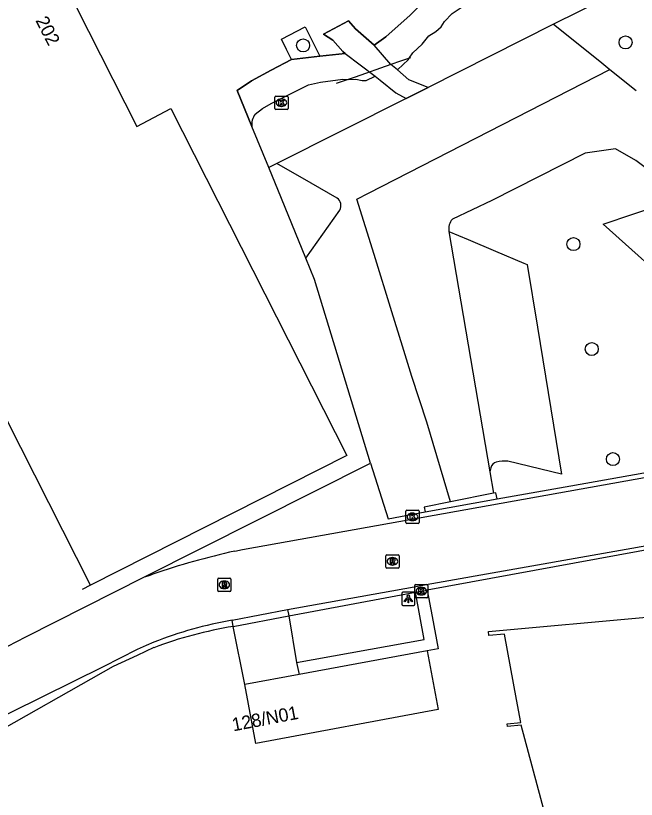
# Model space of a CAD drawing. Extents: x 162880 to 165536, y 384011 to 385179.
# Drawn here: x 163990.8 to 164037.6, y 384395 to 384454 of the extents above; entities that cross this region are included whole.
import ezdxf

# ---------------------------------------------------------------- set-up
doc = ezdxf.new("R2010")
doc.units = 0
for name, color, linetype in [('IMGEO_Boom', 7, 'Continuous'), ('IMGEO_Duiker', 7, 'Continuous'), ('IMGEO_Groenvoorziening', 7, 'Continuous'), ('IMGEO_Hek', 7, 'Continuous'), ('IMGEO_Kolk', 7, 'Continuous'), ('IMGEO_Lichtpunt', 7, 'Continuous'), ('IMGEO_Meer_plas_ven_vijver', 7, 'Continuous'), ('IMGEO_Pand', 7, 'Continuous'), ('IMGEO_Pand_nummerreeks', 7, 'Continuous'), ('IMGEO_Parkeervlak_open', 7, 'Continuous'), ('IMGEO_Rijbaan_lokaal_open', 7, 'Continuous'), ('IMGEO_Rioolput', 7, 'Continuous'), ('IMGEO_Voetpad_gesloten', 7, 'Continuous'), ('IMGEO_Voetpad_open', 7, 'Continuous')]:
    doc.layers.add(name, color=color, linetype=linetype)

msp = doc.modelspace()

# ---------------------------------------------------------------- linework, layer by layer
at = {"layer": 'IMGEO_Boom'}
for centre in [(164012.477, 384451.713), (164036.747, 384451.935), (164032.821, 384436.752), (164034.2, 384428.857), (164035.796, 384420.569)]:
    msp.add_circle(centre, 0.489, dxfattribs=at)
at = {"layer": 'IMGEO_Duiker'}
msp.add_lwpolyline([(164020.559, 384450.784), (164019.817, 384450.525), (164019.093, 384450.273), (164016.396, 384449.332), (164015.878, 384449.151), (164014.974, 384448.836)], dxfattribs=at)
at = {"layer": 'IMGEO_Groenvoorziening'}
msp.add_lwpolyline([(164011.595, 384450.661), (164011.239, 384451.397), (164010.864, 384452.172), (164012.637, 384453.109), (164013.034, 384452.308), (164013.729, 384450.905)], dxfattribs=at)
at = {"layer": 'IMGEO_Hek'}
msp.add_lwpolyline([(163996.474, 384411.072), (163995.851, 384410.754)], dxfattribs=at)
at = {"layer": 'IMGEO_Kolk'}
for p, q in [((164010.342, 384446.974), (164010.342, 384447.826)), ((164010.417, 384447.9), (164011.269, 384447.9)), ((164010.83, 384447.68), (164010.855, 384447.68)), ((164011.343, 384447.826), (164011.343, 384446.974)), ((164011.269, 384446.9), (164010.417, 384446.9)), ((164010.853, 384447.12), (164010.828, 384447.12)), ((164020.206, 384415.795), (164020.206, 384416.647)), ((164020.281, 384416.721), (164021.133, 384416.721)), ((164020.694, 384416.501), (164020.719, 384416.501)), ((164021.207, 384416.647), (164021.207, 384415.795)), ((164021.133, 384415.721), (164020.281, 384415.721)), ((164020.717, 384415.941), (164020.692, 384415.941)), ((164020.875, 384410.207), (164020.875, 384411.059)), ((164020.95, 384411.133), (164021.802, 384411.133)), ((164021.363, 384410.913), (164021.388, 384410.913)), ((164021.876, 384411.059), (164021.876, 384410.207)), ((164021.386, 384410.353), (164021.361, 384410.353)), ((164021.802, 384410.133), (164020.95, 384410.133))]:
    msp.add_line(p, q, dxfattribs=at)
for points in [[(164010.342, 384446.974), (164010.342, 384447.826)], [(164010.417, 384447.9), (164011.269, 384447.9)], [(164010.663, 384447.6), (164010.786, 384447.6), (164010.786, 384447.449), (164010.916, 384447.6), (164011.08, 384447.6), (164010.934, 384447.449), (164011.087, 384447.2), (164010.935, 384447.2), (164010.85, 384447.364), (164010.786, 384447.297), (164010.786, 384447.2), (164010.663, 384447.2), (164010.663, 384447.6)], [(164011.343, 384447.826), (164011.343, 384446.974)], [(164011.269, 384446.9), (164010.417, 384446.9)], [(164020.206, 384415.795), (164020.206, 384416.647)], [(164020.281, 384416.721), (164021.133, 384416.721)], [(164020.527, 384416.421), (164020.65, 384416.421), (164020.65, 384416.27), (164020.78, 384416.421), (164020.944, 384416.421), (164020.798, 384416.27), (164020.951, 384416.021), (164020.799, 384416.021), (164020.714, 384416.185), (164020.65, 384416.118), (164020.65, 384416.021), (164020.527, 384416.021), (164020.527, 384416.421)], [(164021.207, 384416.647), (164021.207, 384415.795)], [(164021.133, 384415.721), (164020.281, 384415.721)], [(164020.875, 384410.207), (164020.875, 384411.059)], [(164020.95, 384411.133), (164021.802, 384411.133)], [(164021.876, 384411.059), (164021.876, 384410.207)], [(164021.196, 384410.833), (164021.319, 384410.833), (164021.319, 384410.682), (164021.449, 384410.833), (164021.613, 384410.833), (164021.467, 384410.682), (164021.62, 384410.433), (164021.468, 384410.433), (164021.383, 384410.597), (164021.319, 384410.53), (164021.319, 384410.433), (164021.196, 384410.433), (164021.196, 384410.833)], [(164021.802, 384410.133), (164020.95, 384410.133)]]:
    msp.add_lwpolyline(points, dxfattribs=at)
for centre, start, end in [((164010.419, 384447.824), 91.55205, 178.44795), ((164010.419, 384447.824), 91.55205, 178.44795), ((164011.267, 384447.824), 1.55205, 88.44795), ((164011.267, 384447.824), 1.55205, 88.44795), ((164010.419, 384446.976), 181.55205, 268.44795), ((164010.419, 384446.976), 181.55205, 268.44795), ((164011.267, 384446.976), 271.55205, 358.44795), ((164011.267, 384446.976), 271.55205, 358.44795), ((164020.283, 384416.645), 91.55205, 178.44795), ((164020.283, 384416.645), 91.55205, 178.44795), ((164021.131, 384416.645), 1.55205, 88.44795), ((164021.131, 384416.645), 1.55205, 88.44795), ((164020.283, 384415.797), 181.55205, 268.44795), ((164020.283, 384415.797), 181.55205, 268.44795), ((164021.131, 384415.797), 271.55205, 358.44795), ((164021.131, 384415.797), 271.55205, 358.44795), ((164020.952, 384411.057), 91.55205, 178.44795), ((164020.952, 384411.057), 91.55205, 178.44795), ((164021.8, 384411.057), 1.55205, 88.44795), ((164021.8, 384411.057), 1.55205, 88.44795), ((164020.952, 384410.209), 181.55205, 268.44795), ((164020.952, 384410.209), 181.55205, 268.44795), ((164021.8, 384410.209), 271.55205, 358.44795), ((164021.8, 384410.209), 271.55205, 358.44795)]:
    msp.add_arc(centre, 0.0765, start, end, dxfattribs=at)
for centre, major_axis, ratio, start_param, end_param in [((164010.829, 384447.4), (-0.387, 0.002), 0.722429, 4.712389, 7.853982), ((164010.854, 384447.4), (-0.39, 0.002), 0.717154, 1.570796, 4.712389), ((164020.693, 384416.221), (-0.387, 0.002), 0.722429, 4.712389, 7.853982), ((164020.718, 384416.221), (-0.39, 0.002), 0.717154, 1.570796, 4.712389), ((164021.362, 384410.633), (-0.387, 0.002), 0.722429, 4.712389, 7.853982), ((164021.387, 384410.633), (-0.39, 0.002), 0.717154, 1.570796, 4.712389)]:
    msp.add_ellipse(centre, major_axis=major_axis, ratio=ratio, start_param=start_param, end_param=end_param, dxfattribs=at)
at = {"layer": 'IMGEO_Lichtpunt'}
for p, q in [((164019.899, 384410.461), (164019.899, 384409.654)), ((164019.899, 384410.461), (164019.899, 384409.654)), ((164020.801, 384410.556), (164019.993, 384410.556)), ((164020.801, 384410.556), (164019.993, 384410.556)), ((164020.895, 384409.654), (164020.895, 384410.461)), ((164020.895, 384409.654), (164020.895, 384410.461)), ((164019.993, 384409.56), (164020.801, 384409.56)), ((164019.993, 384409.56), (164020.801, 384409.56))]:
    msp.add_line(p, q, dxfattribs=at)
for points in [[(164020.273, 384410.125), (164020.312, 384410.097), (164020.124, 384409.835), (164020.086, 384409.862), (164020.273, 384410.125)], [(164020.375, 384410.077), (164020.422, 384410.077), (164020.422, 384409.755), (164020.375, 384409.755), (164020.375, 384410.077)], [(164020.485, 384410.097), (164020.523, 384410.124), (164020.71, 384409.862), (164020.671, 384409.834), (164020.485, 384410.097)]]:
    msp.add_lwpolyline(points, dxfattribs=at)
msp.add_circle((164020.398, 384410.259), 0.0994, dxfattribs=at)
for centre, start, end in [((164019.993, 384410.461), 90, 180), ((164019.993, 384410.461), 90, 180), ((164020.801, 384410.461), 0, 90), ((164020.801, 384410.461), 0, 90), ((164019.993, 384409.654), 180, 270), ((164019.993, 384409.654), 180, 270), ((164020.801, 384409.654), 270, 0), ((164020.801, 384409.654), 270, 360)]:
    msp.add_arc(centre, 0.0946, start, end, dxfattribs=at)
at = {"layer": 'IMGEO_Meer_plas_ven_vijver'}
for points in [[(164035.092, 384455.201), (164031.319, 384453.301)], [(164013.729, 384450.905), (164015.647, 384451.116), (164015.472, 384451.248), (164014.707, 384452.106), (164014.021, 384452.557), (164015.891, 384453.575), (164016.427, 384452.973), (164017.826, 384451.727), (164018.705, 384452.369), (164020.536, 384453.989)], [(164009.891, 384442.516), (164008.623, 384445.603), (164007.507, 384448.32), (164008.584, 384449.045), (164010.064, 384449.84), (164011.595, 384450.661)], [(164011.595, 384450.661), (164013.729, 384450.905)]]:
    msp.add_lwpolyline(points, dxfattribs=at)
at = {"layer": 'IMGEO_Pand'}
for points in [[(163999.958, 384445.605), (164002.532, 384446.952), (164015.762, 384420.846), (163996.474, 384411.072), (163977.607, 384448.31), (163979.962, 384449.503), (163979.27, 384450.868), (163975.845, 384449.132), (163966.643, 384467.293), (163963.116, 384474.229), (163973.271, 384477.585), (163974.218, 384475.787), (163976.745, 384477.064), (163976.016, 384478.459), (163985.081, 384481.372), (163994.351, 384463.076), (163991.784, 384461.77), (163999.958, 384445.605)], [(164030.648, 384393.991), (164028.878, 384400.545), (164027.853, 384400.435), (164027.832, 384400.634), (164028.857, 384400.744), (164028.539, 384402.474), (164027.637, 384407.391), (164026.461, 384407.284), (164026.431, 384407.602), (164038.595, 384408.709), (164038.925, 384406.379), (164039.447, 384403.465), (164041.182, 384396.815), (164043.253, 384391.191)], [(164021.811, 384406.149), (164022.635, 384401.72), (164008.919, 384399.168), (164008.094, 384403.597)], [(164021.811, 384406.149), (164012.183, 384404.358)], [(164012.183, 384404.358), (164008.094, 384403.597)]]:
    msp.add_lwpolyline(points, dxfattribs=at)
at = {"layer": 'IMGEO_Parkeervlak_open'}
for points in [[(164031.319, 384453.301), (164021.885, 384448.553), (164020.241, 384447.725), (164010.504, 384442.824)], [(164031.319, 384453.301), (164034.805, 384450.518), (164035.57, 384449.907)], [(164045.603, 384428.787), (164041.066, 384432.884), (164035.057, 384438.267), (164039.517, 384439.751)], [(164023.458, 384437.702), (164024.91, 384437.092), (164026.963, 384436.23), (164029.099, 384435.333), (164029.337, 384435.233), (164030.115, 384430.495), (164031.931, 384419.43), (164027.895, 384420.416)], [(164017.555, 384420.261), (164013.349, 384434.096), (164012.691, 384435.699)], [(164026.599, 384419.925), (164026.523, 384419.625)]]:
    msp.add_lwpolyline(points, dxfattribs=at)
for centre, radius, start, end in [((164027.208, 384419.743), 0.636, 107.20582, 163.33598), ((164027.684, 384417.374), 3.05, 86.04217, 102.58497)]:
    msp.add_arc(centre, radius, start, end, dxfattribs=at)
at = {"layer": 'IMGEO_Rijbaan_lokaal_open'}
for points in [[(164023.559, 384417.358), (164021.792, 384423.348), (164020.656, 384426.781), (164019.952, 384429.067), (164019.154, 384431.661), (164017.815, 384435.965), (164016.514, 384440.143), (164017.396, 384440.595), (164035.57, 384449.907)], [(164035.57, 384449.907), (164037.555, 384448.323)], [(164039.949, 384441.108), (164039.156, 384441.824), (164037.513, 384443.06), (164035.999, 384443.924), (164033.71, 384443.608), (164026.677, 384440.034), (164023.715, 384438.629)], [(164023.458, 384437.702), (164026.523, 384419.625)], [(164007.341, 384413.643), (164007.908, 384413.755), (164046.862, 384420.743), (164058.972, 384422.832), (164060.807, 384423.081)], [(164027.075, 384417.572), (164032.62, 384418.561), (164039.958, 384419.871), (164047.482, 384421.288), (164052.768, 384422.357)], [(164000.542, 384411.699), (164017.555, 384420.261)], [(164017.555, 384420.261), (164018.881, 384416.086), (164021.665, 384416.596)], [(164026.523, 384419.625), (164026.798, 384418.005)], [(164011.299, 384409.249), (164020.848, 384410.967), (164021.733, 384411.121), (164040.901, 384414.528), (164064.04, 384418.678)], [(164064.62, 384418.336), (164040.968, 384414.225), (164021.81, 384410.711)], [(164026.798, 384418.005), (164023.559, 384417.358)], [(164027.075, 384417.572), (164026.981, 384418.042), (164026.798, 384418.005)], [(164023.559, 384417.358), (164021.591, 384416.965), (164021.665, 384416.596)], [(164021.665, 384416.596), (164027.075, 384417.572)], [(163986.163, 384404.38), (163991.605, 384407.201), (164000.542, 384411.699)], [(164000.542, 384411.699), (164000.817, 384411.788), (164001.176, 384411.912)], [(164011.399, 384408.786), (164020.943, 384410.552)], [(164020.943, 384410.552), (164021.81, 384410.711)], [(164007.142, 384408.438), (164011.299, 384409.249)], [(164011.299, 384409.249), (164011.399, 384408.786)], [(164001.25, 384406.783), (164000.68, 384406.549), (164000, 384406.251), (163997.439, 384404.933), (163988.234, 384400.383), (163986.163, 384404.38)]]:
    msp.add_lwpolyline(points, dxfattribs=at)
for centre, radius, start, end in [((164024.471, 384437.92), 1.037, 136.85944, 192.14973), ((164019.494, 384358.514), 56.453, 102.43233, 108.93487), ((164012.009, 384379.797), 29.052, 99.64331, 111.73566)]:
    msp.add_arc(centre, radius, start, end, dxfattribs=at)
at = {"layer": 'IMGEO_Rioolput'}
for p, q in [((164018.704, 384412.448), (164018.704, 384413.3)), ((164018.779, 384413.374), (164019.631, 384413.374)), ((164019.705, 384413.3), (164019.705, 384412.448)), ((164019.192, 384413.154), (164019.217, 384413.154)), ((164019.631, 384412.374), (164018.779, 384412.374)), ((164019.215, 384412.594), (164019.19, 384412.594)), ((164006.05, 384410.683), (164006.05, 384411.535)), ((164006.125, 384411.609), (164006.977, 384411.609)), ((164007.051, 384411.535), (164007.051, 384410.683)), ((164006.538, 384411.389), (164006.563, 384411.389)), ((164006.977, 384410.609), (164006.125, 384410.609)), ((164006.561, 384410.829), (164006.536, 384410.829))]:
    msp.add_line(p, q, dxfattribs=at)
for points in [[(164018.704, 384412.448), (164018.704, 384413.3)], [(164018.779, 384413.374), (164019.631, 384413.374)], [(164019.705, 384413.3), (164019.705, 384412.448)], [(164019.293, 384413.072), (164019.041, 384413.074), (164019.041, 384412.674)], [(164019.041, 384412.674), (164019.165, 384412.674), (164019.165, 384412.836), (164019.176, 384412.836)], [(164019.219, 384412.993), (164019.165, 384412.993), (164019.165, 384412.912)], [(164019.165, 384412.912), (164019.217, 384412.912)], [(164019.223, 384412.807), (164019.294, 384412.674), (164019.434, 384412.674), (164019.369, 384412.8)], [(164019.631, 384412.374), (164018.779, 384412.374)], [(164006.05, 384410.683), (164006.05, 384411.535)], [(164006.125, 384411.609), (164006.977, 384411.609)], [(164007.051, 384411.535), (164007.051, 384410.683)], [(164006.639, 384411.307), (164006.387, 384411.309), (164006.387, 384410.909)], [(164006.387, 384410.909), (164006.511, 384410.909), (164006.511, 384411.071), (164006.522, 384411.071)], [(164006.565, 384411.228), (164006.511, 384411.228), (164006.511, 384411.147)], [(164006.511, 384411.147), (164006.563, 384411.147)], [(164006.569, 384411.042), (164006.64, 384410.909), (164006.78, 384410.909), (164006.715, 384411.035)], [(164006.977, 384410.609), (164006.125, 384410.609)]]:
    msp.add_lwpolyline(points, dxfattribs=at)
for centre, radius, start, end in [((164018.781, 384413.298), 0.0765, 91.55205, 178.44795), ((164018.781, 384413.298), 0.0765, 91.55205, 178.44795), ((164019.629, 384413.298), 0.0765, 1.55205, 88.44795), ((164019.629, 384413.298), 0.0765, 1.55205, 88.44795), ((164019.175, 384412.783), 0.0533, 26.02933, 88.69889), ((164019.201, 384413.101), 0.19, 274.7715, 282.96867), ((164019.225, 384412.897), 0.0964, 77.00612, 93.18647), ((164019.239, 384412.954), 0.0378, 276.66336, 79.67722), ((164019.292, 384412.962), 0.109, 350.36119, 89.41601), ((164019.29, 384412.962), 0.112, 277.58423, 350.98172), ((164019.274, 384412.747), 0.108, 29.51342, 73.79051), ((164018.781, 384412.45), 0.0765, 181.55205, 268.44795), ((164018.781, 384412.45), 0.0765, 181.55205, 268.44795), ((164019.629, 384412.45), 0.0765, 271.55205, 358.44795), ((164019.629, 384412.45), 0.0765, 271.55205, 358.44795), ((164006.127, 384411.533), 0.0765, 91.55205, 178.44795), ((164006.127, 384411.533), 0.0765, 91.55205, 178.44795), ((164006.975, 384411.533), 0.0765, 1.55205, 88.44795), ((164006.975, 384411.533), 0.0765, 1.55205, 88.44795), ((164006.521, 384411.018), 0.0533, 26.02933, 88.69889), ((164006.547, 384411.336), 0.19, 274.7715, 282.96867), ((164006.571, 384411.132), 0.0964, 77.00612, 93.18647), ((164006.585, 384411.189), 0.0378, 276.66336, 79.67722), ((164006.638, 384411.197), 0.109, 350.36119, 89.41601), ((164006.636, 384411.197), 0.112, 277.58423, 350.98172), ((164006.62, 384410.982), 0.108, 29.51342, 73.79051), ((164006.127, 384410.685), 0.0765, 181.55205, 268.44795), ((164006.127, 384410.685), 0.0765, 181.55205, 268.44795), ((164006.975, 384410.685), 0.0765, 271.55205, 358.44795), ((164006.975, 384410.685), 0.0765, 271.55205, 358.44795)]:
    msp.add_arc(centre, radius, start, end, dxfattribs=at)
for centre, major_axis, ratio, start_param, end_param in [((164019.191, 384412.874), (-0.387, 0.002), 0.722429, 4.712389, 7.853982), ((164019.216, 384412.874), (-0.39, 0.002), 0.717154, 1.570796, 4.712389), ((164006.537, 384411.109), (-0.387, 0.002), 0.722429, 4.712389, 7.853982), ((164006.562, 384411.109), (-0.39, 0.002), 0.717154, 1.570796, 4.712389)]:
    msp.add_ellipse(centre, major_axis=major_axis, ratio=ratio, start_param=start_param, end_param=end_param, dxfattribs=at)
at = {"layer": 'IMGEO_Voetpad_gesloten'}
for points in [[(164019.571, 384449.864), (164020.006, 384450.27), (164020.388, 384450.625), (164020.471, 384450.753), (164020.73, 384451.151), (164021.44, 384451.809), (164021.948, 384452.441), (164022.461, 384452.76), (164022.878, 384453.123), (164023.125, 384453.52), (164023.69, 384454.111), (164024.378, 384454.561), (164030.589, 384456.397), (164030.965, 384456.508), (164030.027, 384458.48), (164023.033, 384456.241), (164022.337, 384455.906), (164021.154, 384454.607), (164020.536, 384453.989), (164018.705, 384452.369), (164017.826, 384451.727)], [(164017.826, 384451.727), (164016.427, 384452.973), (164015.891, 384453.575), (164014.021, 384452.557), (164014.707, 384452.106), (164015.472, 384451.248), (164015.647, 384451.116)], [(164019.571, 384449.864), (164019.093, 384450.273), (164017.826, 384451.727)], [(164015.647, 384451.116), (164013.729, 384450.905), (164011.595, 384450.661), (164010.064, 384449.84), (164008.584, 384449.045), (164007.507, 384448.32), (164008.623, 384445.603)], [(164015.647, 384451.116), (164017.895, 384449.41)], [(164017.895, 384449.41), (164018.287, 384449.092), (164019.462, 384448.138), (164020.241, 384447.725), (164021.885, 384448.553), (164020.43, 384449.13), (164019.571, 384449.864)], [(164008.869, 384446.525), (164009.429, 384446.961), (164010.087, 384447.344), (164012.894, 384448.754), (164013.784, 384448.935), (164015.461, 384449.173), (164015.878, 384449.151), (164016.442, 384449.161), (164016.936, 384449.059), (164017.234, 384449.059), (164017.895, 384449.41)]]:
    msp.add_lwpolyline(points, dxfattribs=at)
msp.add_arc((164009.751, 384445.796), 1.144, 140.4118, 189.70989, dxfattribs=at)
at = {"layer": 'IMGEO_Voetpad_open'}
for points in [[(164010.504, 384442.824), (164009.891, 384442.516)], [(164015.032, 384440.22), (164013.097, 384441.333), (164010.504, 384442.824)], [(164012.691, 384435.699), (164010.842, 384440.2), (164009.891, 384442.516)], [(164012.691, 384435.699), (164015.236, 384439.321)], [(164011.971, 384405.264), (164021.594, 384406.992), (164020.943, 384410.552)], [(164021.81, 384410.711), (164022.18, 384408.73), (164022.638, 384406.279), (164021.811, 384406.149)], [(164007.228, 384407.978), (164011.399, 384408.786)], [(164011.399, 384408.786), (164011.971, 384405.264)], [(164007.228, 384407.978), (164007.142, 384408.438)], [(164008.094, 384403.597), (164007.228, 384407.978)], [(164001.25, 384406.378), (164000, 384405.8), (163998.177, 384404.958), (163988.244, 384399.337)], [(164011.971, 384405.264), (164012.183, 384404.358)]]:
    msp.add_lwpolyline(points, dxfattribs=at)
for centre, radius, start, end in [((164014.639, 384439.658), 0.686, 330.56841, 55.00156), ((164012.242, 384377.278), 31.106, 99.27515, 110.69265)]:
    msp.add_arc(centre, radius, start, end, dxfattribs=at)

# ---------------------------------------------------------------- texts
at = {"layer": 'IMGEO_Pand_nummerreeks'}
for s, rotation, p in [('202', 297.26441, (163992.316, 384453.59)), ('128/N01', 10.91411, (164007.226, 384400.072))]:
    msp.add_text(s, height=1, rotation=rotation, dxfattribs=at).set_placement(p)

doc.saveas('drawing.dxf')
